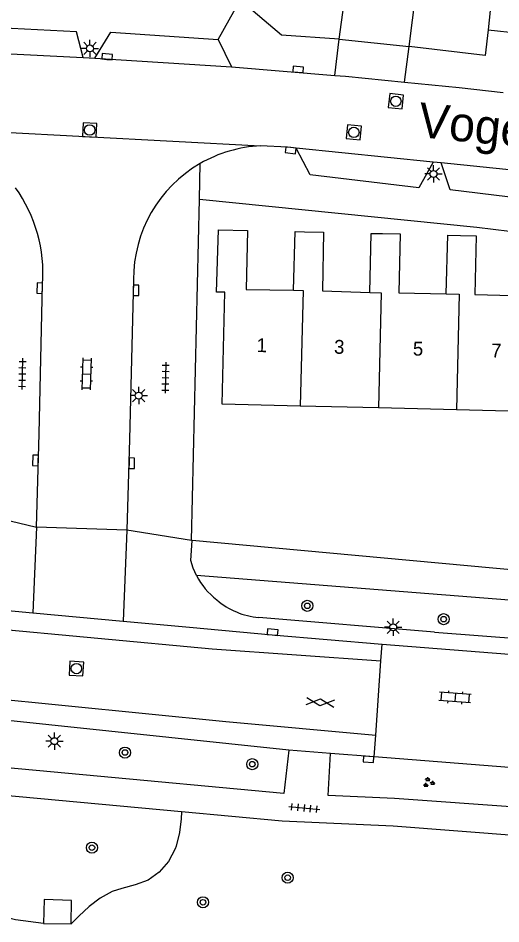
# Model space of a CAD drawing. Extents: x 132994 to 136000, y 393499 to 395512.
# Drawn here: x 134278.5 to 134313.3, y 394169.5 to 394234.8 of the extents above; entities that cross this region are included whole.
import ezdxf

# ---------------------------------------------------------------- set-up
doc = ezdxf.new("R2010")
doc.units = 0
for name, color, linetype in [('gg-afsc-erfafscheiding', 7, 'Continuous'), ('gg-anno-huisnummerreeks BGT', 7, 'Continuous'), ('gg-anno-openbare ruimte label', 7, 'Continuous'), ('gg-bbg-hoofdgebouw', 7, 'Continuous'), ('gg-bbg-tussenscheiding', 7, 'Continuous'), ('gg-knt-verharding', 7, 'Continuous'), ('gg-knt-verharding nz', 7, 'Continuous'), ('gg-kwrk-uitstroombak niveau min 01', 7, 'Continuous'), ('gt-grn-groengrens', 7, 'Continuous'), ('gt-grn-weggrens', 7, 'Continuous'), ('gt-symb-boom', 7, 'Continuous'), ('gt-symb-gesloten verharding', 7, 'Continuous'), ('gt-symb-groenvak', 7, 'Continuous'), ('gt-symb-klinker verharding', 7, 'Continuous'), ('gt-symb-kolk', 7, 'Continuous'), ('gt-symb-lichtmast', 7, 'Continuous'), ('gt-symb-rioolschacht', 7, 'Continuous'), ('gt-symb-tegel verharding', 7, 'Continuous')]:
    doc.layers.add(name, color=color, linetype=linetype)

# ---------------------------------------------------------------- blocks, each defined once
blk = doc.blocks.new('gt0-KOLK')
at = {"layer": 'gt-symb-kolk'}
blk.add_lwpolyline([(0, 0), (0.375, 0), (0.375, 0.4), (-0.375, 0.4), (-0.375, 0), (0, 0)], dxfattribs=at)
blk = doc.blocks.new('gt0-RS')
at = {"layer": 'gt-symb-rioolschacht'}
blk.add_lwpolyline([(-0.5, -0.5), (0.5, -0.5), (0.5, 0.5), (-0.5, 0.5)], close=True, dxfattribs=at)
blk.add_circle((0, 0), 0.375, dxfattribs=at)
blk = doc.blocks.new('gt0-LMAST')
at = {"layer": 'gt-symb-lichtmast'}
for p, q in [((-0.182, 0.173), (-0.447, 0.438)), ((-0.005, 0.246), (-0.005, 0.621)), ((0.172, 0.173), (0.437, 0.438)), ((-0.255, -0.004), (-0.63, -0.004)), ((-0.182, -0.181), (-0.447, -0.446)), ((-0.005, -0.254), (-0.005, -0.629)), ((0.437, -0.446), (0.172, -0.181)), ((0.245, -0.004), (0.62, -0.004))]:
    blk.add_line(p, q, dxfattribs=at)
blk.add_circle((-0.005, -0.004), 0.25, dxfattribs=at)
blk = doc.blocks.new('gt0-TEG1')
at = {"layer": 'gt-symb-tegel verharding'}
for p, q in [((-1.125, 0), (1.125, 0)), ((-0.9, -0.25), (-0.9, 0.25)), ((-0.45, -0.25), (-0.45, 0.25)), ((0, -0.25), (0, 0.25)), ((0.45, -0.25), (0.45, 0.25)), ((0.9, -0.25), (0.9, 0.25))]:
    blk.add_line(p, q, dxfattribs=at)
blk = doc.blocks.new('gt0-KL1')
at = {"layer": 'gt-symb-klinker verharding'}
for p, q in [((-1.15, 0.3), (1.15, 0.3)), ((-1, -0.3), (-1, 0.3)), ((-0.5, 0.3), (-0.5, 0.45)), ((0, -0.3), (0, 0.3)), ((0.5, 0.3), (0.5, 0.45)), ((1, -0.3), (1, 0.3)), ((-1.15, -0.3), (1.15, -0.3)), ((-0.5, -0.45), (-0.5, -0.3)), ((0.5, -0.45), (0.5, -0.3))]:
    blk.add_line(p, q, dxfattribs=at)
blk = doc.blocks.new('gt0-GESVH1')
at = {"layer": 'gt-symb-gesloten verharding'}
for p, q in [((-0.992, -0.261), (0.008, 0.239)), ((0.008, -0.261), (-0.992, 0.239)), ((0.008, 0.239), (1.008, -0.261)), ((1.008, 0.239), (0.008, -0.261))]:
    blk.add_line(p, q, dxfattribs=at)
blk = doc.blocks.new('gt0-BOOM')
at = {"layer": 'gt-symb-boom'}
for radius in [0.4, 0.2]:
    blk.add_circle((0, 0), radius, dxfattribs=at)
blk = doc.blocks.new('gt0-GRVAK')
at = {"layer": 'gt-symb-groenvak'}
for p, q in [((-0.11, 0.189), (-0.228, 0.24)), ((-0.182, 0.153), (0.088, 0.153)), ((-0.091, 0.211), (-0.156, 0.322)), ((-0.047, 0.214), (-0.047, 0.393)), ((-0.004, 0.211), (0.061, 0.322)), ((0.015, 0.189), (0.133, 0.24)), ((0.262, -0.052), (0.197, 0.059)), ((0.305, -0.049), (0.305, 0.13)), ((0.349, -0.052), (0.414, 0.059)), ((-0.245, -0.228), (-0.363, -0.177)), ((-0.318, -0.264), (-0.047, -0.264)), ((-0.226, -0.206), (-0.291, -0.095)), ((-0.183, -0.203), (-0.183, -0.024)), ((-0.139, -0.206), (-0.074, -0.095)), ((-0.12, -0.228), (-0.002, -0.177)), ((0.243, -0.074), (0.125, -0.023)), ((0.17, -0.11), (0.441, -0.11)), ((0.368, -0.074), (0.486, -0.023))]:
    blk.add_line(p, q, dxfattribs=at)

msp = doc.modelspace()

# ---------------------------------------------------------------- linework, layer by layer
at = {"layer": 'gg-afsc-erfafscheiding'}
for p, q in [((134291.033, 394197.107), (134291.59, 394221.7)), ((134291.06, 394197.106), (134291.033, 394197.107)), ((134345.551, 394192.118), (134291.06, 394197.106))]:
    msp.add_line(p, q, dxfattribs=at)
at = {"layer": 'gg-bbg-hoofdgebouw'}
for p, q in [((134298.857, 394206.795), (134293.23, 394206.93)), ((134304.484, 394206.66), (134298.857, 394206.795)), ((134310.111, 394206.525), (134304.484, 394206.66))]:
    msp.add_line(p, q, dxfattribs=at)
for points in [[(134293.23, 394206.93), (134293.42, 394215), (134292.83, 394215.01), (134292.98, 394219.51), (134295.05, 394219.46), (134294.96, 394215.21), (134298.38, 394215.14)], [(134298.38, 394215.14), (134298.48, 394219.37), (134299.159, 394219.36)], [(134299.159, 394219.36), (134300.54, 394219.34), (134300.45, 394215.11), (134303.88, 394214.99)], [(134303.88, 394214.99), (134303.96, 394219.24), (134304.786, 394219.224)], [(134304.786, 394219.224), (134306.06, 394219.2), (134305.97, 394214.97), (134309.38, 394214.89)], [(134309.38, 394214.89), (134309.5, 394219.11), (134310.413, 394219.088)], [(134310.413, 394219.088), (134311.53, 394219.06), (134311.44, 394214.84), (134315.94, 394214.72), (134315.73, 394206.39), (134310.111, 394206.525)]]:
    msp.add_lwpolyline(points, dxfattribs=at)
at = {"layer": 'gg-bbg-tussenscheiding'}
for points in [[(134298.38, 394215.14), (134299.057, 394215.126), (134298.857, 394206.795)], [(134303.88, 394214.99), (134304.684, 394214.962), (134304.484, 394206.66)], [(134309.38, 394214.89), (134310.312, 394214.868), (134310.111, 394206.525)]]:
    msp.add_lwpolyline(points, dxfattribs=at)
at = {"layer": 'gg-knt-verharding'}
for p, q in [((134312.88, 394238.46), (134312.391, 394233.922)), ((134292.953, 394233.209), (134293.905, 394231.236)), ((134301.67, 394233.24), (134306.7, 394232.72)), ((134283.229, 394231.921), (134284.068, 394231.875)), ((134293.905, 394231.236), (134301.343, 394230.627)), ((134309.01, 394224.324), (134308.429, 394224.383)), ((134286.849, 394215.913), (134286.553, 394204.412)), ((134280.052, 394204.798), (134280.29, 394215.58)), ((134279.849, 394198.062), (134280.052, 394204.798)), ((134286.553, 394204.412), (134286.375, 394197.865)), ((134286.375, 394197.865), (134279.849, 394198.062)), ((134290.971, 394195.658), (134291.06, 394197.106)), ((134274.826, 394192.333), (134279.599, 394191.894)), ((134279.599, 394191.894), (134286.108, 394191.294)), ((134286.108, 394191.294), (134290.868, 394190.856)), ((134308.53, 394190.51), (134295.872, 394191.562)), ((134304.671, 394188.443), (134304.754, 394189.645)), ((134304.754, 394189.645), (134315.74, 394188.776)), ((134304.301, 394183.091), (134304.671, 394188.443)), ((134304.192, 394181.519), (134304.301, 394183.091)), ((134301.045, 394181.755), (134298.038, 394182.007)), ((134304.192, 394181.519), (134301.045, 394181.755)), ((134315.177, 394180.661), (134304.192, 394181.519)), ((134290.299, 394177.556), (134261.956, 394180.181))]:
    msp.add_line(p, q, dxfattribs=at)
for points in [[(134301.67, 394233.24), (134302.44, 394238.87), (134302.355, 394239.16), (134302.129, 394239.36)], [(134306.7, 394232.72), (134307.44, 394238.62), (134307.483, 394238.794), (134307.587, 394238.94)], [(134301.67, 394233.24), (134297.51, 394233.52), (134294.53, 394236.07)], [(134283.229, 394231.921), (134282.727, 394233.777), (134277.084, 394234.054), (134265.655, 394234.461), (134256.173, 394234.622), (134254.857, 394232.843)], [(134284.068, 394231.875), (134285.218, 394233.746), (134292.953, 394233.209)], [(134312.391, 394233.922), (134312.19, 394232.06), (134306.7, 394232.72)], [(134301.343, 394230.627), (134302.106, 394230.565), (134306.378, 394230.15)], [(134306.378, 394230.15), (134310.295, 394229.77), (134313.478, 394229.387)], [(134298.575, 394225.384), (134297.93, 394225.45), (134295.986, 394225.554)], [(134308.429, 394224.383), (134307.408, 394222.526), (134299.561, 394223.468), (134298.575, 394225.384)], [(134350.21, 394219.39), (134348.956, 394217.649), (134346.032, 394217.932), (134309.649, 394222.377), (134309.01, 394224.324)], [(134291.59, 394221.7), (134311.57, 394219.7), (134369.24, 394212.63)], [(134291.383, 394194.586), (134291.148, 394195.109), (134290.971, 394195.658)], [(134290.868, 394190.856), (134296.845, 394190.306), (134304.754, 394189.645)], [(134308.53, 394190.51), (134330.859, 394188.799), (134336.758, 394188.283), (134339.972, 394187.981)], [(134298.038, 394182.007), (134297.683, 394178.866), (134254.211, 394182.923), (134240.437, 394184.452), (134229.355, 394185.814), (134229.792, 394189.401)], [(134298.038, 394182.007), (134250, 394187.06), (134229.792, 394189.401)], [(134314.99, 394178.863), (134314.775, 394178.881), (134314.704, 394177.859), (134305.642, 394178.508), (134300.88, 394178.737), (134301.045, 394181.755)], [(134323.874, 394175.112), (134305.54, 394176.52), (134297.549, 394176.885), (134290.299, 394177.556)]]:
    msp.add_lwpolyline(points, dxfattribs=at)
for centre, radius, start, end in [((134296.453, 394215.961), 9.604, 92.78513, 120.03111), ((134296.447, 394215.965), 9.598, 120.0136, 180.3094), ((134269.758, 394216.383), 10.562, 355.64124, 35.65058), ((134296.045, 394196.987), 5.244, 207.24661, 232.36454), ((134296.309, 394196.844), 5.3, 229.16595, 265.27503)]:
    msp.add_arc(centre, radius, start, end, dxfattribs=at)
at = {"layer": 'gg-knt-verharding nz'}
for p, q in [((134284.068, 394231.875), (134293.905, 394231.236)), ((134308.429, 394224.383), (134298.575, 394225.384))]:
    msp.add_line(p, q, dxfattribs=at)
for points in [[(134254.857, 394232.843), (134270.82, 394232.45), (134277.026, 394232.221), (134283.229, 394231.921)], [(134350.21, 394219.39), (134314.36, 394223.78), (134309.01, 394224.324)], [(134248.688, 394193.582), (134261.501, 394192.244), (134276.006, 394190.837), (134292.506, 394189.295), (134304.671, 394188.443)], [(134230.223, 394190.832), (134244.375, 394189.275), (134254.441, 394188.089), (134264.536, 394186.943), (134293.507, 394184.061), (134304.301, 394183.091)]]:
    msp.add_lwpolyline(points, dxfattribs=at)
at = {"layer": 'gg-kwrk-uitstroombak niveau min 01'}
msp.add_line((134280.369, 394169.503), (134282.347, 394169.479), dxfattribs=at)
msp.add_lwpolyline([(134282.347, 394169.479), (134282.382, 394171.159), (134280.403, 394171.231), (134280.369, 394169.503)], dxfattribs=at)
at = {"layer": 'gt-grn-groengrens'}
msp.add_line((134344.941, 394190.371), (134291.383, 394194.586), dxfattribs=at)
for points in [[(134280.369, 394169.503), (134278.35, 394169.774), (134277.386, 394170.012), (134276.881, 394170.198), (134276.001, 394170.658), (134275.161, 394171.214), (134272.32, 394173.236), (134271.483, 394173.814), (134270.604, 394174.292), (134270.199, 394174.44), (134269.229, 394174.617), (134268.221, 394174.673), (134267.215, 394174.75), (134266.874, 394174.808), (134265.926, 394175.111), (134265.036, 394175.585), (134264.152, 394176.237), (134263.41, 394176.939), (134262.79, 394177.728), (134262.495, 394178.249), (134262.162, 394179.178), (134261.956, 394180.181)], [(134290.299, 394177.556), (134290.278, 394177.054), (134290.169, 394176.057), (134289.925, 394175.089), (134289.848, 394174.886), (134289.368, 394173.984), (134288.701, 394173.206), (134287.907, 394172.639), (134286.975, 394172.283), (134286, 394172.024), (134285.32, 394171.801), (134284.452, 394171.343), (134283.658, 394170.739), (134282.912, 394170.042), (134282.347, 394169.479)]]:
    msp.add_lwpolyline(points, dxfattribs=at)
at = {"layer": 'gt-grn-weggrens'}
for p, q in [((134292.953, 394233.209), (134294.53, 394236.07)), ((134312.391, 394233.922), (134314.64, 394233.68)), ((134301.343, 394230.627), (134301.67, 394233.24)), ((134306.378, 394230.15), (134306.7, 394232.72)), ((134270.743, 394226.9), (134295.986, 394225.554)), ((134291.59, 394221.7), (134291.646, 394224.276)), ((134277.37, 394198.66), (134279.849, 394198.062)), ((134279.849, 394198.062), (134279.599, 394191.894)), ((134286.375, 394197.865), (134286.108, 394191.294)), ((134291.033, 394197.107), (134286.375, 394197.865))]:
    msp.add_line(p, q, dxfattribs=at)

# ---------------------------------------------------------------- block references
at = {"layer": 'gt-symb-boom'}
for p in [(134299.365, 394192.403), (134309.186, 394191.44), (134286.228, 394181.827), (134295.4, 394180.989), (134283.849, 394174.973), (134297.952, 394172.806), (134291.849, 394171.04)]:
    msp.add_blockref('gt0-BOOM', p, dxfattribs=at)
at = {"layer": 'gt-symb-gesloten verharding', "rotation": -5.33444003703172}
msp.add_blockref('gt0-GESVH1', (134300.295, 394185.452), dxfattribs=at)
at = {"layer": 'gt-symb-groenvak'}
msp.add_blockref('gt0-GRVAK', (134308.096, 394179.664), dxfattribs=at)
at = {"layer": 'gt-symb-klinker verharding'}
for p, rotation in [((134283.46, 394209.116), -91.2603038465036), ((134310.009, 394185.794), 175.4694794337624)]:
    msp.add_blockref('gt0-KL1', p, dxfattribs=dict(at, rotation=rotation))
at = {"layer": 'gt-symb-kolk'}
for p, rotation in [((134284.928, 394231.782), -5.277406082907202), ((134298.694, 394230.86), -4.758885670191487), ((134298.186, 394225.424), 173.68511557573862), ((134280.285, 394215.292), 88.56790381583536), ((134286.827, 394215.146), -91.03121266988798), ((134279.986, 394202.876), 88.39613722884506), ((134286.522, 394202.684), -91.03121266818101), ((134296.845, 394190.306), -5.277406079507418), ((134303.793, 394181.544), 176.38792501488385)]:
    msp.add_blockref('gt0-KOLK', p, dxfattribs=dict(at, rotation=rotation))
at = {"layer": 'gt-symb-lichtmast'}
for p in [(134283.712, 394232.576), (134308.463, 394223.532), (134287.229, 394207.557), (134305.555, 394190.86), (134281.149, 394182.653)]:
    msp.add_blockref('gt0-LMAST', p, dxfattribs=at)
at = {"layer": 'gt-symb-rioolschacht'}
for p, rotation in [((134305.745, 394228.766), 173.79902900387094), ((134283.687, 394226.695), -2.8080530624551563), ((134302.717, 394226.526), 174.2609015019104), ((134282.735, 394187.881), 86.73114704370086)]:
    msp.add_blockref('gt0-RS', p, dxfattribs=dict(at, rotation=rotation))
at = {"layer": 'gt-symb-tegel verharding'}
for p, rotation in [((134278.835, 394209.116), -91.2603038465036), ((134289.152, 394208.85), -91.2603038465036), ((134299.157, 394177.829), -5.334440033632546)]:
    msp.add_blockref('gt0-TEG1', p, dxfattribs=dict(at, rotation=rotation))

# ---------------------------------------------------------------- texts
at = {"layer": 'gg-anno-huisnummerreeks BGT'}
for s, rotation, p in [('1', 358.9, (134295.703, 394210.693)), ('3', 358, (134301.281, 394210.578)), ('5', 358.7, (134306.963, 394210.445)), ('7', 358.5, (134312.601, 394210.307))]:
    msp.add_text(s, height=1, rotation=rotation, dxfattribs=at).set_placement(p)
at = {"layer": 'gg-anno-openbare ruimte label'}
msp.add_text('Vogezenlaan', height=2.5, rotation=354.2, dxfattribs=at).set_placement((134307.272, 394226.202))

doc.saveas('drawing.dxf')
